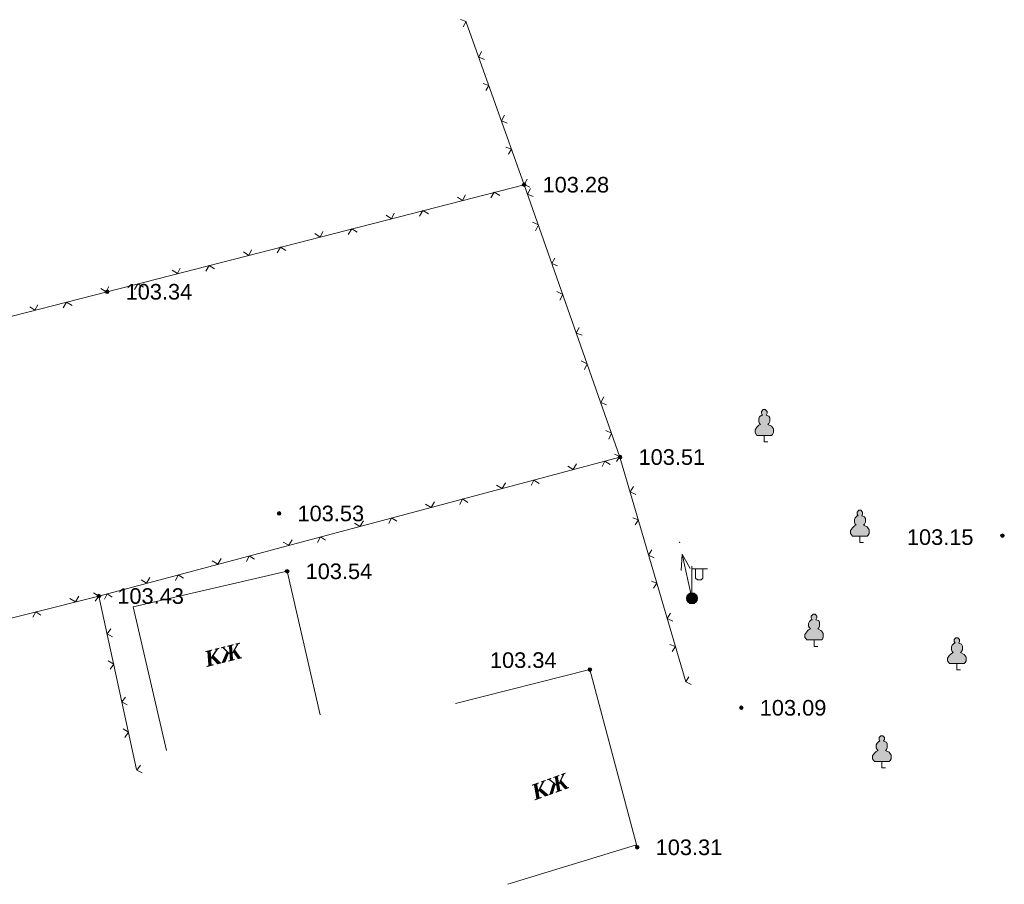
# Model space of a CAD drawing. Header units: millimetres. Extents: x 9396 to 25236, y 15106 to 31102.
# Tile 266 of 296: x 12121 to 12228, y 15977 to 16071. Entities that reach past the tile are written whole.
import ezdxf
from ezdxf.enums import TextEntityAlignment as Align

# ---------------------------------------------------------------- set-up
doc = ezdxf.new("R2010")
doc.units = ezdxf.units.MM
doc.linetypes.add('HIDDEN', pattern=[0.375, 0.25, -0.125])
for name, color, linetype, lineweight, true_color in [('1001010', 7, 'Continuous', 9, 0x000000), ('2030003', 7, 'Continuous', 9, 0x000000), ('21100200', 7, 'HIDDEN', 0, 0x800080), ('3000260', 7, 'Continuous', 9, 0x000000), ('4000210', 7, 'Continuous', 9, 0x000000), ('6011220', 1, 'Continuous', 9, 0xff0000)]:
    doc.layers.add(name, color=color, linetype=linetype, lineweight=lineweight, true_color=true_color)
doc.styles.add('9', font='timesbi.ttf', dxfattribs={"height": 0.001693})
doc.styles.add('F2', font='arial.ttf', dxfattribs={"height": 0.001693})

# ---------------------------------------------------------------- blocks, each defined once
blk = doc.blocks.new('SYMBOL21100200')
at = {"true_color": 0x800080}
h = blk.add_hatch(color=216, dxfattribs=at)
edge = h.paths.add_edge_path()
edge.add_arc((0, 0), 0.1, 0, 360)
at = {"color": 216, "linetype": 'Continuous', "lineweight": 0, "true_color": 0x800080}
blk.add_circle((0, 0), 0.1, dxfattribs=at)
blk = doc.blocks.new('SYMBOL4000210')
at = {"true_color": 0xffffff}
blk.add_hatch(color=7, dxfattribs=at).paths.add_polyline_path([(0.05, 1.75), (-0.05, 1.75), (-0.15, 1.65), (-0.15, 1.55), (-0.1, 1.45), (-0.15, 1.45), (-0.25, 1.35), (-0.3, 1.25), (-0.3, 1.1), (-0.25, 1), (-0.2, 0.95), (-0.3, 0.9), (-0.35, 0.85), (-0.4, 0.8), (-0.5, 0.65), (-0.5, 0.5), (-0.4, 0.35), (-0.3, 0.35), (-0.1, 0.35), (0, 0.35), (0.15, 0.35), (0.4, 0.35), (0.45, 0.4), (0.5, 0.5), (0.5, 0.7), (0.4, 0.85), (0.2, 0.95), (0.25, 1), (0.3, 1.1), (0.3, 1.3), (0.25, 1.4), (0.1, 1.45), (0.15, 1.55), (0.15, 1.65)])
at = {"color": 18, "linetype": 'Continuous', "lineweight": 0, "true_color": 0x000000, "flags": 128}
blk.add_lwpolyline([(0.05, 1.75), (-0.05, 1.75), (-0.15, 1.65), (-0.15, 1.55), (-0.1, 1.45), (-0.15, 1.45), (-0.25, 1.35), (-0.3, 1.25), (-0.3, 1.1), (-0.25, 1), (-0.2, 0.95), (-0.3, 0.9), (-0.35, 0.85), (-0.4, 0.8), (-0.5, 0.65), (-0.5, 0.5), (-0.4, 0.35), (-0.3, 0.35), (-0.1, 0.35), (0, 0.35), (0.15, 0.35), (0.4, 0.35), (0.45, 0.4), (0.5, 0.5), (0.5, 0.7), (0.4, 0.85), (0.2, 0.95), (0.25, 1), (0.3, 1.1), (0.3, 1.3), (0.25, 1.4), (0.1, 1.45), (0.15, 1.55), (0.15, 1.65), (0.05, 1.75)], close=True, dxfattribs=at)
blk.add_lwpolyline([(0, 0.35), (0, 0), (0.2, 0)], dxfattribs=at)
blk = doc.blocks.new('SYMBOL2030003')
at = {"true_color": 0xffffff}
h = blk.add_hatch(color=7, dxfattribs=at)
edge = h.paths.add_edge_path()
edge.add_arc((0, 0), 0.3, 0, 360)
at = {"true_color": 0x000000}
h = blk.add_hatch(color=18, dxfattribs=at)
edge = h.paths.add_edge_path()
edge.add_arc((0, 0), 0.1, 0, 360)
at = {"color": 18, "linetype": 'Continuous', "lineweight": 0, "true_color": 0x000000, "flags": 128}
for points in [[(0, 0.3), (0, 1.75)], [(0, 1.6), (0.85, 1.6)], [(0.2, 1.6), (0.2, 1.1), (0.3, 1), (0.5, 1), (0.6, 1.1), (0.6, 1.6)]]:
    blk.add_lwpolyline(points, dxfattribs=at)
at = {"color": 18, "linetype": 'Continuous', "lineweight": 0, "true_color": 0x000000}
for radius in [0.3, 0.1]:
    blk.add_circle((0, 0), radius, dxfattribs=at)

msp = doc.modelspace()

# ---------------------------------------------------------------- linework, layer by layer
at = {"layer": '1001010', "color": 253}
msp.add_line((12174.35, 15976.73), (12188.33, 15981), dxfattribs=at)
for points in [[(12153.99, 15995.11, 0), (12150.4, 16010.7, 0), (12133.7, 16006.85, 0), (12137.29, 15991.26, 0)], [(12188.4, 15980.75, 0), (12183.27, 16000.04, 0), (12168.66, 15996.34, 0)]]:
    msp.add_polyline3d(points, dxfattribs=at)
at = {"layer": '3000260', "color": 253}
for p, q in [((12176.13, 16052.66), (12169.84, 16070.3)), ((12193.67, 15998.69), (12186.53, 16023.1)), ((12129.96, 16008.02), (12134.06, 15989.19))]:
    msp.add_line(p, q, dxfattribs=at)
for points in [[(12169.49, 16069.79, 0), (12169.82, 16070.36, 0), (12169.21, 16070.57, 0)], [(12171.82, 16066.24, 0), (12171.19, 16066.51, 0), (12171.51, 16067.1, 0)], [(12171.96, 16062.88, 0), (12172.28, 16063.44, 0), (12171.68, 16063.65, 0)], [(12174.28, 16059.32, 0), (12173.66, 16059.59, 0), (12173.98, 16060.19, 0)], [(12174.42, 16055.96, 0), (12174.75, 16056.52, 0), (12174.14, 16056.74, 0)], [(12176.75, 16052.4, 0), (12176.12, 16052.68, 0), (12176.44, 16053.27, 0)], [(12041.35, 16018, 0), (12069.52, 16025.32, 0), (12130.86, 16041.04, 0), (12176.13, 16052.66, 0), (12186.53, 16023.1, 0), (12129.96, 16008.02, 0), (12077.63, 15994.86, 0), (12053.53, 15988.43, 0)], [(12172.51, 16051.22, 0), (12172.88, 16051.84, 0), (12173.48, 16051.47, 0)], [(12176.81, 16052.23, 0), (12176.49, 16051.63, 0), (12177.11, 16051.39, 0)], [(12168.88, 16051.32, 0), (12169.45, 16050.95, 0), (12169.75, 16051.55, 0)], [(12164.77, 16049.24, 0), (12165.14, 16049.85, 0), (12165.74, 16049.49, 0)], [(12161.14, 16049.34, 0), (12161.71, 16048.97, 0), (12162.01, 16049.56, 0)], [(12177.02, 16048.61, 0), (12177.67, 16048.29, 0), (12177.36, 16047.66, 0)], [(12153.4, 16047.35, 0), (12153.97, 16046.98, 0), (12154.27, 16047.57, 0)], [(12157.04, 16047.25, 0), (12157.41, 16047.86, 0), (12158, 16047.5, 0)], [(12145.66, 16045.36, 0), (12146.23, 16044.99, 0), (12146.54, 16045.59, 0)], [(12149.3, 16045.27, 0), (12149.67, 16045.88, 0), (12150.27, 16045.51, 0)], [(12179.46, 16044.7, 0), (12179.14, 16044.1, 0), (12179.76, 16043.85, 0)], [(12137.93, 16043.38, 0), (12138.5, 16043.01, 0), (12138.8, 16043.6, 0)], [(12141.56, 16043.28, 0), (12141.93, 16043.89, 0), (12142.53, 16043.53, 0)], [(12130.19, 16041.39, 0), (12130.76, 16041.02, 0), (12131.06, 16041.62, 0)], [(12133.82, 16041.29, 0), (12134.19, 16041.9, 0), (12134.79, 16041.54, 0)], [(12179.68, 16041.07, 0), (12180.32, 16040.76, 0), (12180.01, 16040.13, 0)], [(12122.45, 16039.41, 0), (12123.02, 16039.04, 0), (12123.32, 16039.63, 0)], [(12126.09, 16039.31, 0), (12126.45, 16039.92, 0), (12127.05, 16039.56, 0)], [(12182.11, 16037.16, 0), (12181.79, 16036.56, 0), (12182.41, 16036.32, 0)], [(12182.33, 16033.53, 0), (12182.97, 16033.22, 0), (12182.66, 16032.59, 0)], [(12184.77, 16029.63, 0), (12184.45, 16029.03, 0), (12185.06, 16028.78, 0)], [(12184.98, 16026, 0), (12185.62, 16025.69, 0), (12185.31, 16025.06, 0)], [(12186.15, 16022.62, 0), (12186.52, 16023.16, 0), (12185.93, 16023.4, 0)], [(12181.82, 16022.36, 0), (12181.46, 16021.75, 0), (12180.86, 16022.11, 0)], [(12185.46, 16022.3, 0), (12184.88, 16022.66, 0), (12184.59, 16022.07, 0)], [(12174.1, 16020.31, 0), (12173.74, 16019.69, 0), (12173.14, 16020.05, 0)], [(12177.74, 16020.24, 0), (12177.17, 16020.61, 0), (12176.87, 16020.01, 0)], [(12188.24, 16019.03, 0), (12187.63, 16019.33, 0), (12187.99, 16019.89, 0)], [(12166.38, 16018.25, 0), (12166.02, 16017.64, 0), (12165.42, 16017.99, 0)], [(12170.02, 16018.18, 0), (12169.45, 16018.55, 0), (12169.15, 16017.95, 0)], [(12162.3, 16016.13, 0), (12161.73, 16016.49, 0), (12161.43, 16015.89, 0)], [(12188.16, 16015.75, 0), (12188.53, 16016.28, 0), (12187.94, 16016.52, 0)], [(12158.67, 16016.19, 0), (12158.3, 16015.58, 0), (12157.7, 16015.94, 0)], [(12154.58, 16014.07, 0), (12154.01, 16014.43, 0), (12153.71, 16013.84, 0)], [(12150.95, 16014.13, 0), (12150.58, 16013.52, 0), (12149.98, 16013.88, 0)], [(12146.86, 16012.01, 0), (12146.29, 16012.38, 0), (12145.99, 16011.78, 0)], [(12190.25, 16012.16, 0), (12189.64, 16012.46, 0), (12190, 16013.02, 0)], [(12143.23, 16012.08, 0), (12142.86, 16011.46, 0), (12142.26, 16011.82, 0)], [(12139.14, 16009.95, 0), (12138.57, 16010.32, 0), (12138.27, 16009.72, 0)], [(12135.51, 16010.02, 0), (12135.14, 16009.41, 0), (12134.54, 16009.76, 0)], [(12190.17, 16008.87, 0), (12190.53, 16009.4, 0), (12189.94, 16009.64, 0)], [(12127.79, 16007.99, 0), (12127.42, 16007.38, 0), (12126.82, 16007.75, 0)], [(12129.37, 16008.38, 0), (12129.96, 16008.01, 0), (12129.57, 16007.45, 0)], [(12131.42, 16007.9, 0), (12130.85, 16008.26, 0), (12130.56, 16007.66, 0)], [(12123.67, 16005.93, 0), (12123.11, 16006.3, 0), (12122.8, 16005.71, 0)], [(12192.26, 16005.28, 0), (12191.65, 16005.58, 0), (12192.01, 16006.14, 0)], [(12131.25, 16004.44, 0), (12130.85, 16003.9, 0), (12131.43, 16003.6, 0)], [(12192.18, 16001.99, 0), (12192.54, 16002.53, 0), (12191.95, 16002.76, 0)], [(12130.98, 16000.99, 0), (12131.57, 16000.63, 0), (12131.18, 16000.07, 0)], [(12194.27, 15998.4, 0), (12193.66, 15998.7, 0), (12194.02, 15999.26, 0)], [(12132.86, 15997.05, 0), (12132.46, 15996.52, 0), (12133.04, 15996.22, 0)], [(12132.59, 15993.61, 0), (12133.18, 15993.24, 0), (12132.79, 15992.68, 0)], [(12134.47, 15989.67, 0), (12134.07, 15989.13, 0), (12134.65, 15988.83, 0)]]:
    msp.add_polyline3d(points, dxfattribs=at)
at = {"layer": '6011220'}
msp.add_line((12194.34, 16007.77, 119.83), (12193.28, 16012.56, 119.83), dxfattribs=at)
msp.add_polyline3d([(12193.16, 16010.79, 119.83), (12193.28, 16012.56, 119.83), (12193.28, 16012.56, 119.83), (12194.13, 16011.01, 119.83)], dxfattribs=at)
msp.add_point((12192.99, 16013.85, 119.83), dxfattribs=at)

# ---------------------------------------------------------------- block references
at = {"layer": '2030003', "color": 253, "xscale": 2, "yscale": 2, "zscale": 2}
msp.add_blockref('SYMBOL2030003', (12194.34, 16007.77, 202.16), dxfattribs=at)
at = {"layer": '21100200', "xscale": 2, "yscale": 2, "zscale": 2}
for p in [(12176.12, 16052.66, 206.56), (12130.86, 16041.04, 206.68), (12186.54, 16023.1, 207.02), (12149.52, 16016.98, 207.06), (12228.05, 16014.57, 206.3), (12150.4, 16010.7, 207.08), (12129.96, 16008.02, 206.86), (12183.27, 16000.04, 206.68), (12199.7, 15995.89, 206.18), (12188.4, 15980.75, 206.62)]:
    msp.add_blockref('SYMBOL21100200', p, dxfattribs=at)
at = {"layer": '4000210', "color": 253, "xscale": 2, "yscale": 2, "zscale": 2}
for p in [(12202.19, 16024.75, 158.54), (12212.57, 16013.82, 158.54), (12207.6, 16002.55, 158.54), (12223.1, 15999.99, 158.54), (12214.95, 15989.36, 158.54)]:
    msp.add_blockref('SYMBOL4000210', p, dxfattribs=at)

# ---------------------------------------------------------------- texts
at = {"layer": '1001010', "color": 253, "style": '9'}
for rotation, p in [(14, (12141.46, 16001.14)), (19.9, (12177, 15986.64))]:
    msp.add_text('КЖ', height=1.693, rotation=rotation, dxfattribs=at).set_placement(p, align=Align.MIDDLE_LEFT)
at = {"layer": '21100200', "color": 253, "style": 'F2'}
for s, p in [('103.28', (12178.12, 16052.66, 206.56)), ('103.34', (12132.86, 16041.04, 206.68)), ('103.51', (12188.54, 16023.1, 207.02)), ('103.53', (12151.52, 16016.98, 207.06)), ('103.15', (12217.67, 16014.41, 206.3)), ('103.54', (12152.4, 16010.7, 207.08)), ('103.43', (12131.96, 16008.02, 206.86)), ('103.34', (12172.41, 16001.06, 206.68)), ('103.09', (12201.7, 15995.89, 206.18)), ('103.31', (12190.4, 15980.75, 206.62))]:
    msp.add_text(s, height=1.693, dxfattribs=at).set_placement(p, align=Align.MIDDLE_LEFT)

doc.saveas('drawing.dxf')
